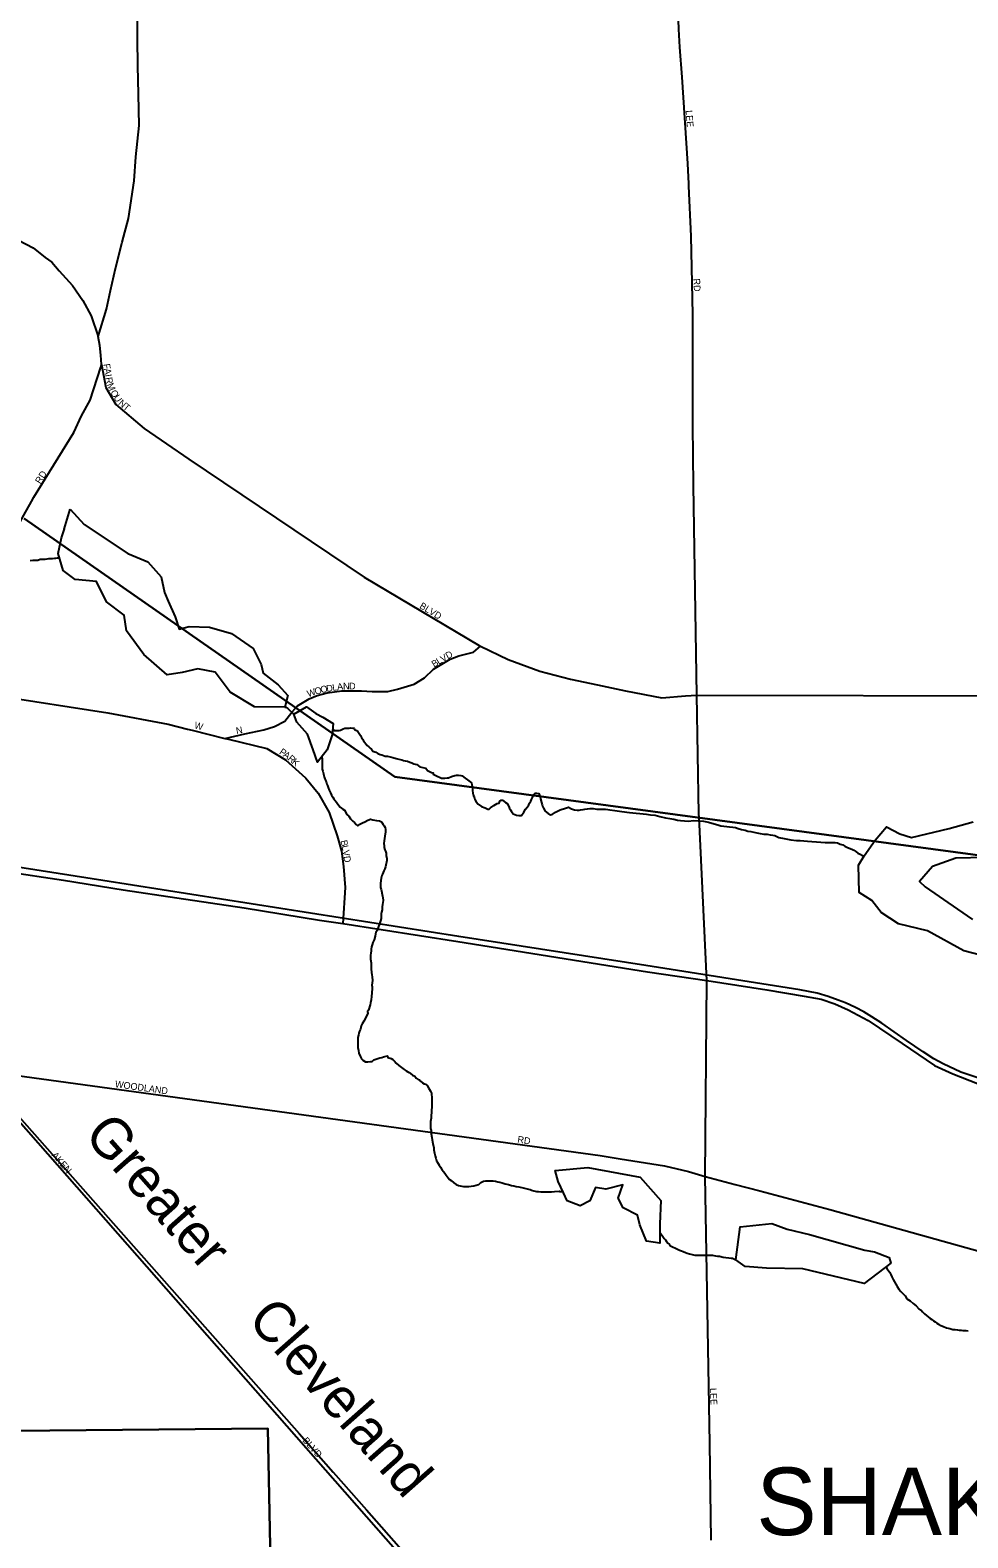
# Model space of a CAD drawing. Extents: x 2010165 to 2382125, y 1060529 to 1407316.
# Drawn here: x 2219834 to 2226777, y 1265266 to 1276424 of the extents above; entities that cross this region are included whole.
import ezdxf

# ---------------------------------------------------------------- set-up
doc = ezdxf.new("R2010")
doc.units = 0
for name, color, linetype in [('GM_X_City_Street', 7, 'Continuous'), ('GM_X_City_Street_Text', 7, 'Continuous'), ('GM_X_Corporation', 7, 'Continuous'), ('GM_X_Corporation_Text', 7, 'Continuous'), ('GM_X_Minor_Lake', 7, 'Continuous'), ('GM_X_Minor_River', 7, 'Continuous'), ('GM_X_Rail_Line', 7, 'Continuous'), ('GM_X_Rail_Line_Text', 7, 'Continuous'), ('GM_X_State_Route', 7, 'Continuous')]:
    doc.layers.add(name, color=color, linetype=linetype)

msp = doc.modelspace()

# ---------------------------------------------------------------- linework, layer by layer
at = {"layer": 'GM_X_City_Street'}
for points in [[(2220356, 1274020), (2220350, 1274090), (2220338, 1274158), (2220398, 1274359), (2220428, 1274498), (2220467, 1274660), (2220515, 1274856), (2220562, 1275030), (2220603, 1275309), (2220617, 1275488), (2220640, 1275720), (2220636, 1275950), (2220630, 1276161), (2220628, 1276360), (2220626, 1276793), (2220613, 1278782), (2220613, 1278782)], [(2224711, 1275270), (2224710, 1275287), (2224704, 1275437), (2224662, 1276076), (2224645, 1276298), (2224636, 1276432), (2224623, 1276842)], [(2224787, 1270598), (2224786, 1270625), (2224771, 1271502), (2224745, 1273055), (2224741, 1273498), (2224741, 1274320), (2224727, 1274899), (2224711, 1275270)], [(2219748, 1274871), (2219856, 1274813), (2219944, 1274742), (2219995, 1274708), (2220048, 1274644), (2220148, 1274535), (2220223, 1274423), (2220285, 1274309), (2220338, 1274158)], [(2219843, 1272937), (2219860, 1272968), (2220158, 1273447), (2220214, 1273571), (2220279, 1273686), (2220356, 1273929), (2220363, 1273950), (2220356, 1274020)], [(2220363, 1273950), (2220394, 1273780), (2220468, 1273654), (2220677, 1273476), (2221009, 1273250), (2222308, 1272375), (2223159, 1271871), (2223169, 1271866), (2223373, 1271767), (2223608, 1271681), (2223835, 1271622), (2224035, 1271578), (2224241, 1271535), (2224511, 1271483), (2224685, 1271497), (2224771, 1271502)], [(2219654, 1270198), (2219711, 1270646), (2219735, 1270849), (2219741, 1270958), (2219737, 1271067), (2219697, 1271289), (2219579, 1271501), (2219549, 1271616), (2219514, 1271766), (2219493, 1271922), (2219500, 1272020), (2219505, 1272125), (2219529, 1272264), (2219552, 1272345), (2219564, 1272376), (2219636, 1272561), (2219787, 1272835), (2219843, 1272937)], [(2222368, 1271531), (2222413, 1271529), (2222483, 1271531), (2222553, 1271546), (2222676, 1271583), (2222753, 1271631), (2222821, 1271695), (2222894, 1271740), (2222943, 1271769), (2223009, 1271794), (2223116, 1271822), (2223169, 1271866)], [(2219374, 1271525), (2219579, 1271501), (2220408, 1271373), (2220856, 1271287), (2220999, 1271251), (2221034, 1271243)], [(2221802, 1271410), (2221814, 1271423), (2221899, 1271476), (2221960, 1271500), (2222032, 1271519), (2222142, 1271535), (2222286, 1271535), (2222367, 1271531), (2222368, 1271531)], [(2224771, 1271502), (2227237, 1271498), (2229255, 1271522)], [(2221275, 1271182), (2221424, 1271216), (2221564, 1271245), (2221644, 1271270), (2221720, 1271310), (2221772, 1271378), (2221802, 1271409), (2221802, 1271410)], [(2221034, 1271243), (2221275, 1271182), (2221303, 1271176), (2221586, 1271109), (2221725, 1271025), (2221873, 1270891)], [(2221873, 1270891), (2221874, 1270889), (2221966, 1270778), (2222047, 1270635), (2222108, 1270461), (2222139, 1270347), (2222154, 1270234), (2222167, 1270080), (2222148, 1269813)], [(2224876, 1265248), (2224867, 1265963), (2224833, 1267940), (2224844, 1269392), (2224787, 1270598)], [(2219211, 1268757), (2219413, 1268731), (2224054, 1268095), (2224202, 1268072), (2224203, 1268072)], [(2219515, 1268615), (2222540, 1265179), (2222928, 1264766), (2223153, 1264568), (2223301, 1264463), (2223527, 1264351), (2223758, 1264281), (2224246, 1264229), (2224492, 1264207), (2224735, 1264205)], [(2224203, 1268072), (2224531, 1268020), (2224709, 1267978), (2224833, 1267940), (2225055, 1267881), (2225236, 1267833)], [(2225236, 1267833), (2225237, 1267833), (2225755, 1267697), (2227142, 1267308), (2227660, 1267175), (2227944, 1267126), (2228572, 1267064), (2229139, 1267024), (2229662, 1266989), (2230758, 1266951), (2231830, 1266952), (2231924, 1266951), (2231925, 1266951)]]:
    msp.add_lwpolyline(points, dxfattribs=at)
at = {"layer": 'GM_X_Corporation'}
for points in [[(2227213, 1277543), (2227218, 1275590), (2228413, 1275607), (2228436, 1274210), (2229231, 1274234), (2229239, 1271734), (2229235, 1271381), (2228090, 1271373), (2228099, 1270151), (2222535, 1270897), (2219790, 1272810)], [(2219790, 1272810), (2222535, 1270897), (2228099, 1270151), (2228090, 1271373), (2229235, 1271381), (2229239, 1271734), (2237931, 1271803), (2237933, 1271574), (2240616, 1271574), (2240684, 1268516), (2240664, 1266347), (2233835, 1266234), (2233905, 1263580)], [(2219440, 1266056), (2221594, 1266076), (2221641, 1263712)], [(2221641, 1263712), (2221594, 1266076), (2219440, 1266056)]]:
    msp.add_lwpolyline(points, dxfattribs=at)
at = {"layer": 'GM_X_Minor_Lake'}
for points in [[(2220130, 1272879), (2220233, 1272766), (2220557, 1272551), (2220705, 1272489), (2220805, 1272378), (2220829, 1272262), (2220856, 1272198), (2220908, 1272082), (2220936, 1271990), (2221012, 1272010), (2221161, 1272006), (2221324, 1271960), (2221485, 1271848), (2221545, 1271730), (2221560, 1271666), (2221670, 1271579), (2221741, 1271500), (2221719, 1271413), (2221496, 1271416), (2221315, 1271524), (2221204, 1271673), (2221075, 1271697), (2220959, 1271671), (2220849, 1271652), (2220676, 1271804), (2220547, 1271979), (2220531, 1272095), (2220400, 1272193), (2220324, 1272343), (2220167, 1272359), (2220079, 1272426), (2220041, 1272550), (2220067, 1272667), (2220087, 1272734)], [(2220086, 1272730), (2220130, 1272879)], [(2221787, 1271363), (2221881, 1271416), (2221950, 1271367)], [(2221950, 1271367), (2222001, 1271341), (2222078, 1271292), (2222069, 1271209), (2222033, 1271098), (2221962, 1271007), (2221930, 1271099), (2221888, 1271213), (2221809, 1271304), (2221787, 1271363)], [(2226008, 1270313), (2226090, 1270429), (2226175, 1270528), (2226272, 1270476), (2226359, 1270449), (2226639, 1270517), (2226817, 1270566)], [(2226948, 1269559), (2226748, 1269611), (2226477, 1269759), (2226263, 1269810), (2226135, 1269893), (2226067, 1269984), (2225972, 1270041), (2225967, 1270244), (2226008, 1270313)], [(2226908, 1270300), (2226687, 1270297), (2226515, 1270234), (2226420, 1270124), (2226461, 1270085), (2226699, 1269919), (2226811, 1269843)], [(2223783, 1267819), (2223744, 1267903), (2223722, 1267985), (2223963, 1268007), (2224351, 1267936), (2224503, 1267762), (2224496, 1267589), (2224496, 1267448), (2224397, 1267461), (2224347, 1267582), (2224332, 1267653), (2224225, 1267709), (2224187, 1267779), (2224222, 1267878), (2224096, 1267846), (2224019, 1267859), (2223979, 1267760), (2223907, 1267723), (2223810, 1267759), (2223783, 1267819)], [(2225058, 1267323), (2225092, 1267567), (2225325, 1267593), (2225440, 1267550), (2225605, 1267510), (2226015, 1267396), (2226085, 1267383), (2226195, 1267342), (2226207, 1267298), (2226009, 1267149), (2225555, 1267257), (2225286, 1267263), (2225127, 1267274), (2225058, 1267323)]]:
    msp.add_lwpolyline(points, dxfattribs=at)
at = {"layer": 'GM_X_Minor_River'}
for points in [[(2219833, 1272500), (2219853, 1272501), (2219871, 1272501), (2219891, 1272503), (2219907, 1272508), (2219925, 1272510), (2219946, 1272510), (2219960, 1272512), (2219972, 1272513), (2220000, 1272515), (2220051, 1272520), (2220014, 1272515)], [(2221719, 1271414), (2221727, 1271413), (2221741, 1271405), (2221749, 1271396), (2221777, 1271372), (2221787, 1271363)], [(2222075, 1271248), (2222087, 1271242), (2222109, 1271242), (2222121, 1271242), (2222131, 1271244), (2222141, 1271249), (2222151, 1271253), (2222165, 1271259), (2222195, 1271259), (2222209, 1271260), (2222223, 1271258), (2222233, 1271258), (2222235, 1271248), (2222249, 1271240), (2222260, 1271234), (2222270, 1271220), (2222280, 1271204), (2222288, 1271189), (2222297, 1271175), (2222303, 1271165), (2222330, 1271129), (2222342, 1271121), (2222352, 1271111), (2222362, 1271103), (2222372, 1271089), (2222393, 1271080), (2222409, 1271072), (2222425, 1271064), (2222437, 1271060), (2222449, 1271056), (2222463, 1271052), (2222479, 1271051), (2222500, 1271047), (2222520, 1271041), (2222544, 1271034), (2222564, 1271030), (2222586, 1271024), (2222598, 1271020), (2222611, 1271016), (2222627, 1271013), (2222645, 1271007), (2222661, 1271003), (2222675, 1270995), (2222685, 1270991), (2222697, 1270990), (2222720, 1270972), (2222764, 1270962), (2222776, 1270945), (2222805, 1270931), (2222817, 1270929), (2222817, 1270917), (2222837, 1270909), (2222880, 1270888), (2222904, 1270888), (2222922, 1270890), (2222932, 1270891), (2222954, 1270901), (2222978, 1270907), (2222990, 1270910), (2223006, 1270910), (2223022, 1270908), (2223032, 1270906), (2223054, 1270888), (2223073, 1270877), (2223091, 1270861), (2223101, 1270853), (2223105, 1270839), (2223108, 1270819), (2223110, 1270805), (2223110, 1270795), (2223112, 1270781), (2223115, 1270763), (2223121, 1270749), (2223127, 1270731), (2223136, 1270713), (2223152, 1270695), (2223176, 1270679), (2223203, 1270668), (2223223, 1270660), (2223233, 1270658), (2223243, 1270670), (2223267, 1270687), (2223292, 1270701), (2223306, 1270703), (2223312, 1270717), (2223322, 1270726), (2223332, 1270726), (2223353, 1270708), (2223367, 1270702), (2223377, 1270678), (2223383, 1270664), (2223390, 1270654), (2223398, 1270642), (2223410, 1270624), (2223434, 1270615), (2223453, 1270611), (2223471, 1270611), (2223488, 1270636), (2223502, 1270658), (2223516, 1270676), (2223526, 1270690)], [(2221994, 1271048), (2221996, 1271028), (2221996, 1271013), (2221997, 1270989), (2221997, 1270969), (2221997, 1270955), (2222001, 1270941), (2222003, 1270931), (2222006, 1270921), (2222008, 1270909), (2222012, 1270897), (2222016, 1270883), (2222020, 1270873), (2222027, 1270855), (2222031, 1270845), (2222035, 1270833), (2222041, 1270819), (2222048, 1270799), (2222058, 1270781), (2222066, 1270763), (2222075, 1270747), (2222083, 1270735), (2222091, 1270726), (2222103, 1270710), (2222112, 1270696), (2222130, 1270674), (2222150, 1270658), (2222161, 1270652), (2222179, 1270620), (2222194, 1270607), (2222206, 1270587), (2222224, 1270569), (2222236, 1270559), (2222247, 1270545), (2222261, 1270535), (2222271, 1270545), (2222295, 1270558), (2222311, 1270564), (2222333, 1270578), (2222355, 1270585), (2222371, 1270581), (2222399, 1270575), (2222421, 1270572), (2222435, 1270564), (2222448, 1270546), (2222454, 1270536), (2222462, 1270524), (2222464, 1270508), (2222464, 1270490), (2222459, 1270458), (2222457, 1270442), (2222454, 1270424), (2222452, 1270405), (2222454, 1270387), (2222456, 1270375), (2222461, 1270357), (2222465, 1270347), (2222471, 1270333), (2222471, 1270315), (2222474, 1270293), (2222474, 1270279), (2222468, 1270245), (2222465, 1270231), (2222459, 1270217), (2222453, 1270203), (2222443, 1270178), (2222438, 1270168), (2222434, 1270148), (2222430, 1270132), (2222429, 1270108), (2222427, 1270090), (2222429, 1270078), (2222433, 1270064), (2222435, 1270054), (2222440, 1270028), (2222442, 1270016), (2222444, 1270006), (2222447, 1269983), (2222445, 1269967), (2222443, 1269953), (2222441, 1269937), (2222440, 1269913), (2222436, 1269897), (2222434, 1269885), (2222433, 1269849), (2222427, 1269832), (2222402, 1269760), (2222394, 1269746), (2222392, 1269736), (2222389, 1269719), (2222381, 1269693), (2222371, 1269673), (2222366, 1269655), (2222362, 1269641), (2222360, 1269623), (2222358, 1269606), (2222357, 1269596), (2222355, 1269576), (2222355, 1269548), (2222358, 1269522), (2222358, 1269494)], [(2223526, 1270690), (2223531, 1270703), (2223541, 1270717), (2223547, 1270731), (2223555, 1270751), (2223564, 1270767), (2223572, 1270777), (2223586, 1270778), (2223601, 1270774), (2223609, 1270750), (2223613, 1270736), (2223620, 1270708), (2223624, 1270692), (2223628, 1270680), (2223634, 1270666), (2223647, 1270644), (2223669, 1270628), (2223687, 1270618), (2223699, 1270619), (2223723, 1270637), (2223759, 1270654), (2223797, 1270666), (2223821, 1270673), (2223841, 1270661), (2223864, 1270655), (2223884, 1270651), (2223900, 1270652), (2223910, 1270654), (2223928, 1270656), (2223942, 1270658), (2223960, 1270661), (2223978, 1270663), (2223990, 1270665), (2224002, 1270663), (2224030, 1270660), (2224066, 1270658), (2224094, 1270659), (2224112, 1270657), (2224127, 1270653), (2224163, 1270648), (2224215, 1270642), (2224271, 1270635), (2224398, 1270621), (2224428, 1270617), (2224461, 1270614), (2224495, 1270604), (2224539, 1270595), (2224571, 1270589), (2224600, 1270584), (2224626, 1270578), (2224650, 1270574), (2224678, 1270573), (2224710, 1270571), (2224744, 1270574), (2224781, 1270572), (2224819, 1270569), (2224857, 1270563), (2224899, 1270550), (2224926, 1270542), (2224948, 1270536), (2224970, 1270533), (2224992, 1270531), (2225012, 1270527), (2225036, 1270526), (2225056, 1270522), (2225077, 1270516), (2225101, 1270509), (2225127, 1270503), (2225147, 1270497), (2225171, 1270494), (2225192, 1270488), (2225214, 1270484), (2225238, 1270478), (2225266, 1270475), (2225290, 1270473), (2225312, 1270470), (2225333, 1270466), (2225347, 1270464), (2225377, 1270450), (2225417, 1270441), (2225466, 1270432), (2225508, 1270428), (2225536, 1270427), (2225562, 1270425), (2225590, 1270423), (2225622, 1270420), (2225657, 1270416), (2225689, 1270415), (2225721, 1270411), (2225795, 1270412), (2225811, 1270409), (2225832, 1270401), (2225850, 1270395), (2225866, 1270385), (2225882, 1270377), (2225898, 1270370), (2225917, 1270362), (2225933, 1270356), (2225947, 1270346), (2225963, 1270334), (2225979, 1270325)], [(2225979, 1270325), (2225996, 1270317), (2226008, 1270313)], [(2222358, 1269494), (2222358, 1269478), (2222361, 1269450), (2222363, 1269432), (2222365, 1269418), (2222368, 1269392), (2222366, 1269374), (2222364, 1269357), (2222365, 1269343), (2222365, 1269331), (2222363, 1269299), (2222362, 1269273), (2222360, 1269249), (2222355, 1269225), (2222351, 1269211), (2222339, 1269172), (2222331, 1269162), (2222334, 1269148), (2222320, 1269118), (2222305, 1269089), (2222291, 1269071), (2222285, 1269055), (2222279, 1269031), (2222272, 1269017), (2222268, 1269002), (2222264, 1268986), (2222260, 1268970), (2222259, 1268938), (2222259, 1268914), (2222259, 1268894), (2222264, 1268872), (2222268, 1268852), (2222279, 1268826), (2222287, 1268810), (2222297, 1268802), (2222317, 1268790), (2222333, 1268788), (2222356, 1268791), (2222366, 1268791), (2222379, 1268803), (2222401, 1268812), (2222423, 1268818), (2222437, 1268822), (2222449, 1268826), (2222461, 1268828), (2222479, 1268833), (2222482, 1268821), (2222506, 1268813), (2222520, 1268805), (2222532, 1268795), (2222544, 1268779), (2222563, 1268762), (2222583, 1268746), (2222604, 1268732), (2222618, 1268722), (2222630, 1268714), (2222640, 1268709), (2222650, 1268703), (2222666, 1268691), (2222681, 1268683), (2222693, 1268669), (2222707, 1268659), (2222717, 1268655), (2222723, 1268645), (2222738, 1268634), (2222752, 1268626), (2222762, 1268624), (2222774, 1268614), (2222784, 1268596), (2222797, 1268572), (2222805, 1268556), (2222808, 1268518), (2222808, 1268496), (2222808, 1268482), (2222809, 1268472), (2222807, 1268450), (2222805, 1268434), (2222802, 1268373), (2222799, 1268347), (2222797, 1268329), (2222799, 1268295), (2222802, 1268281), (2222804, 1268255), (2222808, 1268229), (2222811, 1268211), (2222815, 1268185), (2222822, 1268153), (2222824, 1268137), (2222828, 1268113), (2222833, 1268093), (2222837, 1268075), (2222843, 1268055), (2222854, 1268037), (2222862, 1268023), (2222872, 1268009), (2222881, 1267991), (2222895, 1267977), (2222905, 1267965), (2222915, 1267949), (2222928, 1267931), (2222940, 1267919)], [(2222940, 1267919), (2222952, 1267910), (2222971, 1267894), (2222987, 1267882), (2223005, 1267874), (2223031, 1267868), (2223043, 1267867), (2223053, 1267867), (2223081, 1267867), (2223099, 1267869), (2223120, 1267872), (2223136, 1267876), (2223146, 1267878), (2223156, 1267880), (2223171, 1267895), (2223191, 1267905), (2223205, 1267907), (2223219, 1267909), (2223235, 1267908), (2223262, 1267908), (2223280, 1267906), (2223296, 1267902), (2223312, 1267899), (2223330, 1267893), (2223350, 1267885), (2223376, 1267880), (2223397, 1267874), (2223415, 1267870), (2223433, 1267866), (2223453, 1267863), (2223485, 1267857), (2223505, 1267851), (2223524, 1267846), (2223536, 1267844), (2223546, 1267840), (2223564, 1267834), (2223582, 1267830), (2223598, 1267829), (2223614, 1267827), (2223630, 1267827), (2223648, 1267827), (2223668, 1267826), (2223695, 1267828), (2223717, 1267830), (2223751, 1267831), (2223753, 1267831), (2223753, 1267829), (2223778, 1267830)], [(2224496, 1267528), (2224528, 1267481), (2224538, 1267471), (2224546, 1267459), (2224556, 1267447), (2224566, 1267439), (2224571, 1267429), (2224631, 1267400), (2224643, 1267396), (2224656, 1267390), (2224668, 1267386), (2224686, 1267378), (2224698, 1267373), (2224716, 1267367), (2224736, 1267363), (2224756, 1267359), (2224781, 1267358), (2224799, 1267358), (2224819, 1267358), (2224839, 1267359), (2224857, 1267359), (2224873, 1267359), (2224885, 1267357), (2224897, 1267355), (2224909, 1267354), (2224923, 1267350), (2224937, 1267350), (2224966, 1267344), (2224986, 1267341), (2225008, 1267339), (2225024, 1267337), (2225034, 1267337), (2225058, 1267323)], [(2226171, 1267271), (2226178, 1267260), (2226188, 1267248), (2226198, 1267230), (2226207, 1267216), (2226213, 1267198), (2226223, 1267178), (2226234, 1267160), (2226244, 1267144), (2226254, 1267126), (2226267, 1267106), (2226281, 1267088), (2226297, 1267071), (2226312, 1267057), (2226326, 1267035), (2226350, 1267019), (2226371, 1267001), (2226393, 1266982), (2226414, 1266962), (2226432, 1266950), (2226442, 1266938), (2226456, 1266924), (2226471, 1266912), (2226483, 1266901), (2226497, 1266889), (2226509, 1266881), (2226523, 1266873), (2226534, 1266865), (2226546, 1266855), (2226560, 1266847), (2226576, 1266838), (2226596, 1266830), (2226619, 1266820), (2226643, 1266815), (2226665, 1266809), (2226683, 1266807), (2226699, 1266805), (2226713, 1266804), (2226727, 1266802), (2226740, 1266800), (2226750, 1266800), (2226764, 1266800), (2226778, 1266798)]]:
    msp.add_lwpolyline(points, dxfattribs=at)
at = {"layer": 'GM_X_Rail_Line'}
for points in [[(2226887, 1268659), (2226726, 1268713), (2226594, 1268775), (2226525, 1268812), (2226446, 1268862), (2226323, 1268948), (2226140, 1269076), (2226066, 1269123), (2226007, 1269159), (2225944, 1269191), (2225871, 1269225), (2225816, 1269246), (2225743, 1269273), (2225662, 1269296), (2225532, 1269322), (2224392, 1269503), (2223007, 1269717), (2220371, 1270131), (2219663, 1270241)], [(2219450, 1268723), (2220561, 1267466), (2221825, 1266038), (2222078, 1265752), (2222324, 1265473), (2222601, 1265161)]]:
    msp.add_lwpolyline(points, dxfattribs=at)
at = {"layer": 'GM_X_State_Route'}
msp.add_lwpolyline([(2219654, 1270198), (2220081, 1270134), (2220523, 1270062), (2220920, 1270002), (2221419, 1269929), (2221977, 1269837), (2222148, 1269813), (2223000, 1269680), (2224406, 1269456), (2224844, 1269392), (2225289, 1269321), (2225564, 1269276), (2225691, 1269252), (2225793, 1269217), (2225891, 1269174), (2226039, 1269095), (2226290, 1268924), (2226530, 1268761), (2226666, 1268701), (2226848, 1268628)], dxfattribs=at)

# ---------------------------------------------------------------- texts
at = {"layer": 'GM_X_City_Street_Text'}
for s, rotation, p in [('LEE', 274.5805, (2224687, 1275830)), ('RD', 273.0116, (2224744, 1274585)), ('F', 278.9144, (2220375, 1273952)), ('A', 278.935, (2220381, 1273917)), ('I', 278.9422, (2220388, 1273874)), ('R', 278.9234, (2220391, 1273852)), ('M', 291.9825, (2220401, 1273801)), ('O', 302.047, (2220425, 1273743)), ('U', 303.6492, (2220449, 1273705)), ('N', 319.0691, (2220483, 1273657)), ('T', 321.0528, (2220518, 1273627)), ('RD', 58.0032, (2219909, 1273062)), ('BLVD', 328.7817, (2222712, 1272150)), ('B', 31.5677, (2222825, 1271706)), ('L', 31.5448, (2222859, 1271727)), ('V', 31.5073, (2222889, 1271745)), ('D', 28.3837, (2222926, 1271768)), ('W', 19.2377, (2221894, 1271487)), ('O', 15.0328, (2221947, 1271505)), ('O', 12.6948, (2221989, 1271517)), ('D', 9.775, (2222031, 1271526)), ('L', 8.8874, (2222075, 1271534)), ('A', 6.5285, (2222109, 1271539)), ('N', 0.8962, (2222151, 1271544)), ('D', 0, (2222195, 1271545)), ('W', 345.9723, (2221046, 1271258)), ('N', 11.3057, (2221363, 1271214)), ('P', 325.158, (2221674, 1271072)), ('A', 323.5323, (2221702, 1271052)), ('R', 319.5726, (2221737, 1271027)), ('K', 318.7894, (2221767, 1271001)), ('B', 283.1293, (2222131, 1270424)), ('L', 282.4192, (2222140, 1270386)), ('V', 279.218, (2222147, 1270352)), ('D', 278.1579, (2222154, 1270309)), ('WOODLAND', 352.2681, (2220460, 1268601)), ('RD', 351.0327, (2223439, 1268192)), ('AKEN', 310.7617, (2219990, 1268096)), ('LEE', 272.2892, (2224867, 1266374)), ('BLVD', 311.7578, (2221847, 1265984))]:
    msp.add_text(s, height=50, rotation=rotation, dxfattribs=at).set_placement(p)
at = {"layer": 'GM_X_Corporation_Text'}
msp.add_text('SHAKER HEIGHTS', height=500, rotation=0, dxfattribs=at).set_placement((2225211, 1265286))
at = {"layer": 'GM_X_Rail_Line_Text'}
for s, rotation, p in [('Greater', 311.4768, (2220223, 1268242)), ('Cleveland', 311.4063, (2221434, 1266877))]:
    msp.add_text(s, height=299, rotation=rotation, dxfattribs=at).set_placement(p)

doc.saveas('drawing.dxf')
